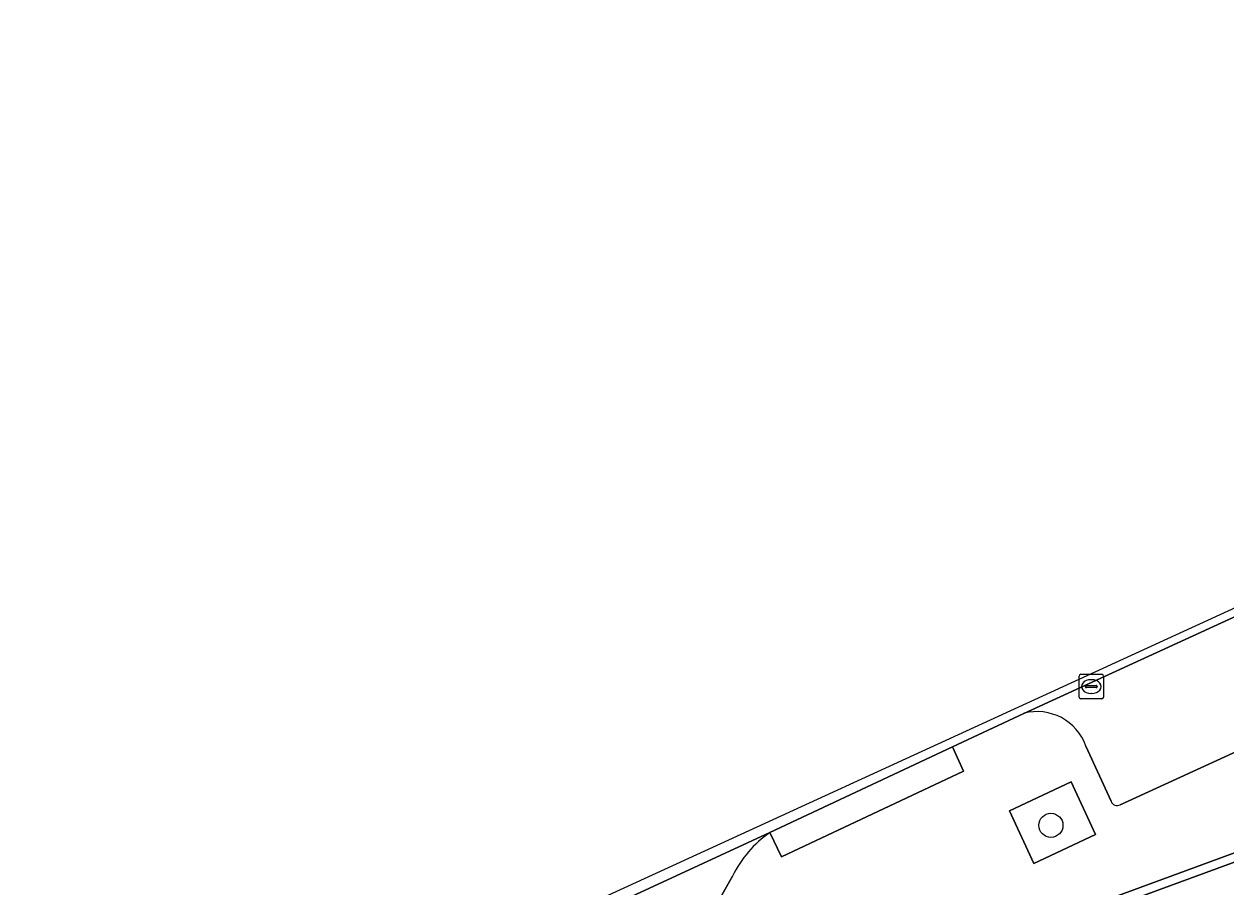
# Model space of a CAD drawing. Extents: x 160806 to 161707, y 383696 to 384148.
# Drawn here: x 160907.42 to 160956.33, y 383955.96 to 383991.1 of the extents above; entities that cross this region are included whole.
import ezdxf

# ---------------------------------------------------------------- set-up
doc = ezdxf.new("R2010")
doc.units = 0
for name, color, linetype in [('IMGEO_Boom', 7, 'Continuous'), ('IMGEO_Fietspad_open', 7, 'Continuous'), ('IMGEO_Groenvoorziening', 7, 'Continuous'), ('IMGEO_Kolk', 7, 'Continuous'), ('IMGEO_Muur', 7, 'Continuous'), ('IMGEO_Parkeervlak_open', 7, 'Continuous'), ('IMGEO_Rijbaan_lokaal_open', 7, 'Continuous'), ('IMGEO_Voetpad_open', 7, 'Continuous')]:
    doc.layers.add(name, color=color, linetype=linetype)

msp = doc.modelspace()

# ---------------------------------------------------------------- linework, layer by layer
at = {"layer": 'IMGEO_Boom'}
msp.add_circle((160949.21, 383958.47), 0.489, dxfattribs=at)
at = {"layer": 'IMGEO_Fietspad_open'}
for points in [[(160937.776, 383958.172), (160931.961, 383955.496)], [(160933.153, 383950.88), (160936.258, 383956.401)]]:
    msp.add_lwpolyline(points, dxfattribs=at)
msp.add_arc((160940.306, 383954.467), 4.487, 124.3316, 154.4658, dxfattribs=at)
at = {"layer": 'IMGEO_Groenvoorziening'}
msp.add_lwpolyline([(160948.518, 383956.916), (160951.026, 383958.095), (160950.032, 383960.237), (160947.525, 383959.059)], close=True, dxfattribs=at)
at = {"layer": 'IMGEO_Kolk'}
for p, q in [((160950.352, 383963.695), (160950.352, 383964.547)), ((160950.427, 383964.621), (160951.279, 383964.621)), ((160950.84, 383964.401), (160950.865, 383964.401)), ((160951.353, 383964.547), (160951.353, 383963.695)), ((160950.611, 383964.115), (160950.611, 383964.127)), ((160951.049, 383964.078), (160950.651, 383964.078)), ((160950.654, 383964.164), (160951.052, 383964.164)), ((160950.863, 383963.841), (160950.838, 383963.841)), ((160951.095, 383964.127), (160951.095, 383964.115)), ((160951.279, 383963.621), (160950.427, 383963.621))]:
    msp.add_line(p, q, dxfattribs=at)
for points in [[(160950.352, 383963.695), (160950.352, 383964.547)], [(160950.427, 383964.621), (160951.279, 383964.621)], [(160951.353, 383964.547), (160951.353, 383963.695)], [(160951.279, 383963.621), (160950.427, 383963.621)]]:
    msp.add_lwpolyline(points, dxfattribs=at)
for centre, radius, start, end in [((160950.429, 383964.545), 0.0765, 91.552, 178.448), ((160950.429, 383964.545), 0.0765, 91.552, 178.448), ((160951.277, 383964.545), 0.0765, 1.552, 88.448), ((160951.277, 383964.545), 0.0765, 1.552, 88.448), ((160950.651, 383964.124), 0.0403, 85.8775, 175.7526), ((160950.648, 383964.114), 0.0366, 178.938, 274.7102), ((160951.052, 383964.121), 0.043, 264.8664, 352.4533), ((160951.056, 383964.126), 0.0386, 1.7309, 96.639), ((160950.429, 383963.697), 0.0765, 181.552, 268.448), ((160950.429, 383963.697), 0.0765, 181.552, 268.448), ((160951.277, 383963.697), 0.0765, 271.552, 358.448), ((160951.277, 383963.697), 0.0765, 271.552, 358.448)]:
    msp.add_arc(centre, radius, start, end, dxfattribs=at)
for centre, major_axis, ratio, start_param, end_param in [((160950.839, 383964.121), (-0.387, 0.002), 0.722429, 4.712389, 7.853982), ((160950.864, 383964.121), (-0.39, 0.002), 0.717154, 1.570796, 4.712389)]:
    msp.add_ellipse(centre, major_axis=major_axis, ratio=ratio, start_param=start_param, end_param=end_param, dxfattribs=at)
at = {"layer": 'IMGEO_Muur'}
msp.add_lwpolyline([(160951.608, 383945.945), (160951.945, 383946.07), (160948.954, 383954.127), (160962.106, 383958.967), (160961.982, 383959.305), (160961.285, 383959.048), (160948.491, 383954.34)], close=True, dxfattribs=at)
at = {"layer": 'IMGEO_Parkeervlak_open'}
for points in [[(160966.644, 383971.527), (160948.108, 383963.03)], [(160952.025, 383959.31), (160966.786, 383966.074)], [(160950.636, 383961.689), (160951.656, 383959.451)]]:
    msp.add_lwpolyline(points, dxfattribs=at)
for centre, radius, start, end in [((160948.646, 383960.991), 2.109, 19.3333, 104.7784), ((160951.899, 383959.535), 0.257, 198.9435, 299.2314)]:
    msp.add_arc(centre, radius, start, end, dxfattribs=at)
at = {"layer": 'IMGEO_Rijbaan_lokaal_open'}
for points in [[(161008.487, 383991.097), (160907.425, 383944.713)], [(160907.425, 383944.713), (160909.99, 383941.586), (160910.348, 383941.857), (160910.466, 383941.945), (160913.178, 383943.681), (160916.333, 383945.674), (160930.784, 383954.763), (160931.961, 383955.496), (160937.776, 383958.172), (160945.199, 383961.672), (160948.108, 383963.03), (160966.644, 383971.527)]]:
    msp.add_lwpolyline(points, dxfattribs=at)
at = {"layer": 'IMGEO_Voetpad_open'}
for points in [[(160966.786, 383966.074), (160952.025, 383959.31)], [(160948.108, 383963.03), (160945.199, 383961.672), (160945.658, 383960.674), (160938.246, 383957.19), (160937.776, 383958.172)], [(160951.656, 383959.451), (160950.636, 383961.689)], [(160930.868, 383948.143), (160928.691, 383946.466), (160915.435, 383936.839), (160917.241, 383931.994), (160917.656, 383932.175), (160917.798, 383931.792), (160919.628, 383932.473), (160919.501, 383932.83), (160920.227, 383933.101), (160919.857, 383934.55), (160919.885, 383935.916), (160932.177, 383945.058), (160934.167, 383946.323), (160938.381, 383949.591), (160940.209, 383950.755), (160941.963, 383951.859), (160947.428, 383954.476), (160947.637, 383954.018), (160948.491, 383954.34), (160961.285, 383959.048), (160961.058, 383959.607), (160959.525, 383959.063)], [(160962.106, 383958.967), (160948.954, 383954.127), (160951.945, 383946.07), (160951.608, 383945.945), (160948.491, 383954.34), (160947.637, 383954.018), (160947.428, 383954.476), (160947.548, 383951.917), (160971.037, 383887.859)], [(160936.258, 383956.401), (160933.153, 383950.88)]]:
    msp.add_lwpolyline(points, dxfattribs=at)
for points in [[(160937.776, 383958.172), (160938.246, 383957.19), (160945.658, 383960.674), (160945.199, 383961.672)], [(160951.026, 383958.095), (160948.518, 383956.916), (160947.525, 383959.059), (160950.032, 383960.237)]]:
    msp.add_lwpolyline(points, close=True, dxfattribs=at)
for centre, radius, start, end in [((160948.646, 383960.991), 2.109, 19.3333, 104.7784), ((160951.899, 383959.535), 0.257, 198.9435, 299.2314), ((160940.306, 383954.467), 4.487, 124.3316, 154.4658)]:
    msp.add_arc(centre, radius, start, end, dxfattribs=at)

doc.saveas('drawing.dxf')
